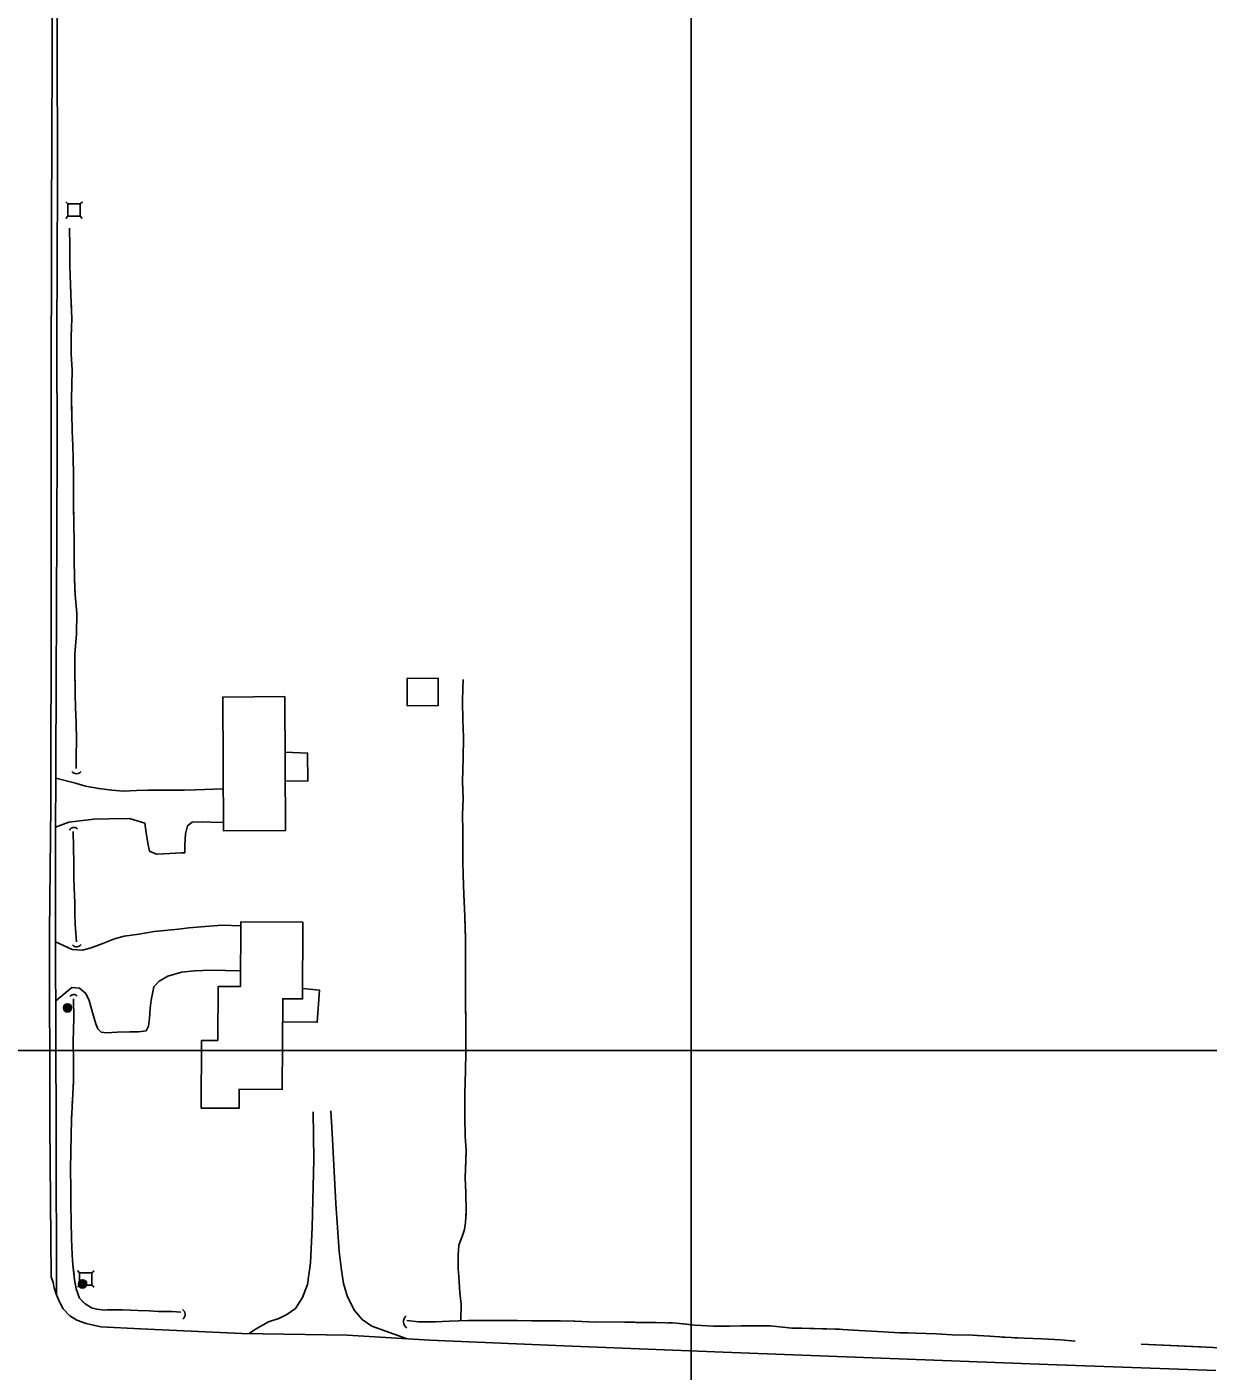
# Model space of a CAD drawing. Extents: x 353423 to 364002, y 127000 to 201942.
# Drawn here: x 362676 to 363252, y 142843 to 143500 of the extents above; entities that cross this region are included whole.
import ezdxf

# ---------------------------------------------------------------- set-up
doc = ezdxf.new("R2010")
doc.units = 0
for name, color, linetype in [('E_DTM_SlopeBottom', 7, 'Continuous'), ('E_DTM_SlopeTop', 7, 'Continuous'), ('E_LAND_BrushLine', 7, 'Continuous'), ('E_LAND_TreeLine', 7, 'Continuous'), ('E_MISCPROP', 7, 'Continuous'), ('E_SGN', 7, 'Continuous'), ('E_STRUCT_WingWall', 7, 'Continuous'), ('E_WTR_FlowLine', 7, 'Continuous')]:
    doc.layers.add(name, color=color, linetype=linetype)

msp = doc.modelspace()

# ---------------------------------------------------------------- linework, layer by layer
at = {"layer": 'E_DTM_SlopeBottom'}
for centre, radius, start, end in [((362699.87, 143137.86), 2.82, 217.18446, 323.42402), ((362698.57, 143106.44), 2.43, 45.86357, 152.10313), ((362699.84, 143053.16), 2.63, 220.67445, 326.91401), ((362698.47, 143025.04), 2.21, 40.92113, 147.1607), ((362749.96, 142871.11), 2.91, 308.66357, 54.90314), ((362863.12, 142867.54), 3.64, 129.93205, 236.17161)]:
    msp.add_arc(centre, radius, start, end, dxfattribs=at)
at = {"layer": 'E_DTM_SlopeTop'}
for points in [[(362690.59, 143902.31), (362690.19, 143820.58), (362690.41, 143751.74), (362690.97, 143664.72), (362690.61, 143590.35), (362690.35, 143498.24), (362690.52, 143423.3), (362690.16, 143347.9), (362690.32, 143293.71), (362689.6, 143101.63), (362689.65, 143052.96), (362689.97, 142960.77), (362690.02, 142880.64)], [(363256.09, 142843.69), (363174.06, 142846.67), (363092.69, 142849.78), (363015.61, 142852.64), (362937.68, 142855.75), (362872.26, 142858.58), (362831.92, 142860.93), (362780.59, 142861.85), (362731.01, 142864.05), (362711.69, 142865.05), (362704.51, 142866.67), (362699.97, 142868.26), (362696.55, 142870.46), (362693.39, 142873.82), (362691.73, 142876.94), (362690, 142880.69), (362688.95, 142884.04), (362688.42, 142886.73), (362687.44, 142889.5), (362686.74, 142963.92), (362686.67, 143057.76), (362687.35, 143119.48), (362687.39, 143218.71), (362687.46, 143312.19), (362687.68, 143405.49), (362688.03, 143524.43)]]:
    msp.add_lwpolyline(points, dxfattribs=at)
at = {"layer": 'E_LAND_BrushLine'}
for centre, radius in [((362695.44, 143020.75), 2.02), ((362695.43, 143020.75), 1.52), ((362695.47, 143020.76), 1.01), ((362695.46, 143020.76), 0.502), ((362702.77, 142886), 2.02), ((362702.76, 142886), 1.52), ((362702.8, 142886), 1.01), ((362702.79, 142886.01), 0.502)]:
    msp.add_circle(centre, radius, dxfattribs=at)
at = {"layer": 'E_LAND_TreeLine'}
for p, q in [((363000, 141500), (363000, 144000)), ((359500, 143000), (364000, 143000))]:
    msp.add_line(p, q, dxfattribs=at)
at = {"layer": 'E_MISCPROP'}
for points in [[(362689.72, 143132.92), (362699.37, 143130.37), (362704.22, 143129.05), (362710.66, 143127.82), (362717.03, 143127.07), (362722.84, 143126.57), (362729.14, 143126.81), (362734.69, 143126.97), (362742.29, 143127), (362747.83, 143127.1), (362752.57, 143127.02), (362757.78, 143127.23), (362771.47, 143127.72)], [(362689.63, 143108.99), (362696.12, 143111.41), (362708.31, 143112.82), (362715.6, 143112.96), (362725.68, 143113.19), (362733.17, 143110.97), (362733.79, 143106.36), (362734.61, 143101.18), (362735.41, 143097.31), (362738.89, 143095.86), (362745.37, 143096.14), (362751, 143096.39), (362752.64, 143096.46), (362752.72, 143100.32), (362753.06, 143105.71), (362753.94, 143109.56), (362756.3, 143111.46), (362761.44, 143111.53), (362765.46, 143111.38), (362771.57, 143111.17)], [(362689.65, 143052.92), (362697.7, 143049.21), (362702.74, 143048.9), (362707.05, 143049.98), (362712.76, 143052.18), (362718.38, 143054.39), (362723.02, 143055.74), (362730.33, 143056.73), (362737.71, 143058), (362742.74, 143058.56), (362749.58, 143059.2), (362754.75, 143059.83), (362770.77, 143061.16), (362780, 143060.82)], [(362689.75, 143024.21), (362697.63, 143030.66), (362701.26, 143030.3), (362704.44, 143027.84), (362705.95, 143024.37), (362707.69, 143018.43), (362709.29, 143012.92), (362710.2, 143010.49), (362711.87, 143008.89), (362714.52, 143008.64), (362719.65, 143008.92), (362725.93, 143009.02), (362730.07, 143009.12), (362733.78, 143009.51), (362735.04, 143011.75), (362735.51, 143015.74), (362735.73, 143020.53), (362736.29, 143024.56), (362737.58, 143031.04), (362740.2, 143033.73), (362744.48, 143036.27), (362751.14, 143038.16), (362757.47, 143038.82), (362765.24, 143039.14), (362779.9, 143038.83)], [(362800.45, 143013.96), (362817.35, 143013.76), (362818.43, 143029.39), (362810.26, 143030.18)], [(362815.45, 142969.92), (362815.68, 142946.68), (362814.91, 142913.48), (362814.07, 142896.29), (362812.57, 142885.64), (362810.18, 142879.29), (362806.67, 142874.05), (362802.5, 142871.1), (362798.53, 142869.12), (362793.58, 142867.51), (362787.3, 142863.87), (362784.2, 142861.79)], [(362861.19, 142859.23), (362843.94, 142865.3), (362839.32, 142868.67), (362835.52, 142873.02), (362832.14, 142879.61), (362830.14, 142886.21), (362829.17, 142892.67), (362828.03, 142901.73), (362826.49, 142925.28), (362824.7, 142959.51), (362823.93, 142970.46)]]:
    msp.add_lwpolyline(points, dxfattribs=at)
at = {"layer": 'E_SGN'}
for p, q in [((362695.62, 143413.22), (362694.57, 143414.29)), ((362702.69, 143414.26), (362701.62, 143413.21)), ((362695.6, 143407.22), (362694.54, 143406.17)), ((362702.66, 143406.14), (362701.6, 143407.21)), ((362701.37, 142891.42), (362700.31, 142892.48)), ((362708.43, 142892.44), (362707.36, 142891.39)), ((362701.34, 142885.42), (362700.27, 142884.36)), ((362708.39, 142884.32), (362707.33, 142885.38))]:
    msp.add_line(p, q, dxfattribs=at)
for points in [[(362701.6, 143407.21), (362701.62, 143413.21), (362695.62, 143413.22), (362695.6, 143407.22)], [(362707.33, 142885.38), (362707.36, 142891.39), (362701.37, 142891.42), (362701.34, 142885.42)]]:
    msp.add_lwpolyline(points, close=True, dxfattribs=at)
at = {"layer": 'E_STRUCT_WingWall'}
for points in [[(362699.74, 143137.55), (362699.7, 143143.47), (362699.89, 143151.81), (362699.6, 143159.7), (362699.31, 143167.71), (362699.16, 143173.53), (362699.18, 143177.7), (362698.97, 143183.86), (362698.96, 143193.34), (362699.83, 143203.27), (362699.92, 143213.38), (362699.21, 143222.35), (362698.88, 143230.3), (362698.76, 143239.74), (362698.74, 143249.08), (362698.59, 143256.39), (362698.37, 143266.22), (362698.38, 143273.19), (362698.3, 143281.08), (362698.16, 143289.08), (362697.99, 143295.24), (362697.76, 143302.22), (362697.52, 143311), (362697.36, 143318.18), (362697.57, 143324.78), (362697.67, 143332.02), (362697.25, 143340.05), (362697.22, 143348.13), (362697.53, 143357.27), (362697.29, 143364.6), (362696.92, 143373.95), (362696.56, 143383.01), (362696.59, 143392.6), (362696.49, 143401.46)], [(362697.09, 143369.56), (362696.92, 143373.95), (362696.56, 143383.01), (362696.59, 143392.6), (362696.49, 143401.46)], [(362697.34, 143362.96), (362697.29, 143364.6), (362697.27, 143365.16)], [(362697.5, 143356.36), (362697.53, 143357.27), (362697.49, 143358.56)], [(362697.27, 143349.76), (362697.35, 143351.96)], [(362697.46, 143313.47), (362697.36, 143318.18), (362697.57, 143324.78), (362697.67, 143332.02), (362697.25, 143340.05), (362697.23, 143345.36)], [(362698.29, 143281.57), (362698.16, 143289.08), (362697.99, 143295.24), (362697.76, 143302.22), (362697.52, 143311), (362697.46, 143313.47)], [(362698.36, 143274.97), (362698.34, 143277.17)], [(362698.37, 143268.37), (362698.38, 143270.57)], [(362698.47, 143261.77), (362698.42, 143263.97)], [(362699.08, 143225.47), (362698.88, 143230.3), (362698.76, 143239.74), (362698.74, 143249.08), (362698.59, 143256.39), (362698.57, 143257.37)], [(362698.99, 143193.63), (362699.83, 143203.27), (362699.92, 143213.38), (362699.21, 143222.35), (362699.08, 143225.47)], [(362698.97, 143187.03), (362698.97, 143189.23)], [(362699.09, 143180.43), (362699.02, 143182.63)], [(362699.16, 143173.84), (362699.17, 143176.04)], [(362887.54, 142868.06), (362887.58, 142876.12), (362886.92, 142881.69), (362886.5, 142889.64), (362886.2, 142893.52), (362886.1, 142900.19), (362886.49, 142904.9), (362888.04, 142909.19), (362889.3, 142912.61), (362889.73, 142915.93), (362890.08, 142921.49), (362889.86, 142930.48), (362889.58, 142937.82), (362890, 142951.1), (362889.66, 142958.13), (362889.34, 142967.14), (362889.41, 142979.06), (362889.78, 142990.08), (362889.92, 142999.12), (362889.86, 143011.5), (362889.77, 143026.57), (362889.69, 143041.66), (362889.74, 143054.1), (362889.42, 143065.57), (362888.92, 143076.08), (362888.56, 143085.65), (362888.39, 143092.27), (362888.43, 143098.31), (362888.37, 143107.25), (362888.36, 143114.95), (362888.56, 143123.02), (362888.36, 143131.23), (362888.64, 143142.78), (362888.73, 143152.89), (362888.46, 143161.3), (362888.21, 143170.14), (362888.41, 143177.02), (362888.6, 143181.08)], [(362888.73, 143152.67), (362888.73, 143152.89), (362888.46, 143161.3), (362888.21, 143170.14), (362888.41, 143177.02), (362888.6, 143181.08)], [(362699.74, 143137.55), (362699.7, 143143.47), (362699.89, 143151.81), (362699.6, 143159.7), (362699.31, 143167.71), (362699.27, 143169.44)], [(362888.59, 143140.9), (362888.64, 143142.78), (362888.64, 143142.86)], [(362888.68, 143146.78), (362888.7, 143148.74)], [(362888.45, 143135.02), (362888.5, 143136.98)], [(362888.4, 143102.67), (362888.37, 143107.25), (362888.36, 143114.95), (362888.56, 143123.02), (362888.36, 143131.1)], [(362698.27, 143106.8), (362698.5, 143091.43), (362698.53, 143084.63), (362698.74, 143079.27), (362699.06, 143072.04), (362698.97, 143066.5), (362699.13, 143061.61), (362699.81, 143052.99)], [(362698.27, 143106.8), (362698.5, 143091.43), (362698.52, 143087.28)], [(362889.01, 143074.26), (362888.92, 143076.08), (362888.56, 143085.65), (362888.39, 143092.27), (362888.43, 143098.31), (362888.4, 143102.67)], [(362698.53, 143084.59), (362698.59, 143083.24)], [(362698.69, 143080.55), (362698.74, 143079.27), (362698.75, 143079.21)], [(362698.86, 143076.52), (362698.92, 143075.17)], [(362699.04, 143072.48), (362699.06, 143072.04), (362698.97, 143066.5), (362699.13, 143061.61), (362699.81, 143052.99)], [(362889.28, 143068.38), (362889.19, 143070.34)], [(362889.5, 143062.5), (362889.45, 143064.46)], [(362889.67, 143056.62), (362889.61, 143058.58)], [(362889.79, 143024.26), (362889.77, 143026.57), (362889.69, 143041.66), (362889.74, 143052.7)], [(362698.44, 143025.15), (362698.54, 143015.83), (362698.24, 143004.28), (362698.39, 142994.16), (362698.35, 142985.16), (362697.85, 142975.49), (362697.34, 142966.01), (362697.15, 142958.73), (362696.98, 142950.33), (362696.82, 142942.13), (362697.12, 142932.47), (362697.07, 142924.92), (362697.19, 142916.47), (362697.4, 142907.95), (362697.74, 142900.12), (362698.01, 142895.33), (362698.9, 142888.04), (362699.63, 142883.64), (362701.33, 142879.07), (362703.98, 142876.24), (362707.22, 142874.26), (362709.75, 142873.59), (362713.74, 142873.24), (362716.62, 142873.29), (362722.27, 142873.35), (362729.85, 142873.08), (362735.25, 142872.88), (362739.92, 142872.59), (362746.46, 142872.53), (362750.72, 142872.16)], [(362698.44, 143025.15), (362698.54, 143015.83), (362698.24, 143004.28), (362698.39, 142994.16), (362698.37, 142989.28)], [(362889.86, 142995.83), (362889.92, 142999.12), (362889.86, 143011.5), (362889.79, 143024.26)], [(362889.77, 142989.94), (362889.78, 142990.08), (362889.8, 142991.9)], [(362889.58, 142984.06), (362889.64, 142986.02)], [(362698.3, 142984.34), (362698.18, 142981.87)], [(362889.41, 142978.18), (362889.41, 142979.06), (362889.45, 142980.14)], [(362697.92, 142976.93), (362697.85, 142975.49), (362697.79, 142974.45)], [(362889.83, 142945.84), (362890, 142951.1), (362889.66, 142958.13), (362889.34, 142967.14), (362889.38, 142974.26)], [(362697.53, 142969.51), (362697.4, 142967.04)], [(362697.24, 142962.1), (362697.15, 142958.73), (362696.98, 142950.33), (362696.82, 142942.13), (362697.12, 142932.47), (362697.08, 142926.24)], [(362889.83, 142917.42), (362890.08, 142921.49), (362889.86, 142930.48), (362889.58, 142937.82), (362889.83, 142945.84)], [(362697.08, 142926.24), (362697.07, 142924.92), (362697.19, 142916.47), (362697.4, 142907.95), (362697.74, 142900.12), (362698.01, 142895.33), (362698.61, 142890.43)], [(362888.95, 142911.65), (362889.3, 142912.61), (362889.42, 142913.54)], [(362886.93, 142906.14), (362887.6, 142907.99)], [(362886.11, 142900.36), (362886.27, 142902.31)], [(362887.54, 142868.06), (362887.58, 142876.12), (362886.92, 142881.69), (362886.5, 142889.64), (362886.2, 142893.52), (362886.15, 142896.43)], [(362699.31, 142885.53), (362699.63, 142883.64), (362699.82, 142883.12)], [(362701.76, 142878.61), (362703.45, 142876.81)], [(362707.57, 142874.16), (362709.75, 142873.59), (362709.97, 142873.57)], [(362714.88, 142873.26), (362716.62, 142873.29), (362722.27, 142873.35), (362729.85, 142873.08), (362735.25, 142872.88), (362739.92, 142872.59), (362746.46, 142872.53), (362750.72, 142872.16)], [(362861.18, 142868.11), (362866.77, 142867.55), (362875.1, 142867.55), (362881.79, 142867.88), (362891.18, 142868.18), (362900.35, 142868.06), (362907.71, 142868.05), (362915, 142868.14), (362921.98, 142868.01), (362928.64, 142867.89), (362935.93, 142867.91), (362943.2, 142867.82), (362953.4, 142867.31), (362962.03, 142867.46), (362973.03, 142867.23), (362982.76, 142867.08), (362992.8, 142866.9), (363001.65, 142865.89), (363010.78, 142865.39), (363018.56, 142865.36), (363026.52, 142865.56), (363038.69, 142865.59), (363049.05, 142864.46), (363058.84, 142864.21), (363071.39, 142863.9), (363081.89, 142863.32), (363090.91, 142862.74), (363101.86, 142862.15), (363109.63, 142862.01), (363119.75, 142861.64), (363127.39, 142861.19), (363137.24, 142860.99), (363145.59, 142860.46), (363153.05, 142859.92), (363162.43, 142859.51), (363171.12, 142859.12), (363180.48, 142858.61), (363187.47, 142857.96)], [(362861.18, 142868.11), (362866.77, 142867.55), (362875.1, 142867.55), (362881.79, 142867.88), (362890.75, 142868.16)], [(362894.83, 142868.13), (362896.87, 142868.1)], [(362900.96, 142868.06), (362903, 142868.06)], [(362907.08, 142868.05), (362907.71, 142868.05), (362909.12, 142868.07)], [(362913.2, 142868.12), (362915, 142868.14), (362921.98, 142868.01), (362928.64, 142867.89), (362935.93, 142867.91), (362942.8, 142867.83)], [(362942.8, 142867.83), (362943.2, 142867.82), (362953.4, 142867.31), (362962.03, 142867.46), (362972.39, 142867.24)], [(362976.47, 142867.17), (362978.51, 142867.14)], [(362982.6, 142867.08), (362982.76, 142867.08), (362984.64, 142867.04)], [(362988.72, 142866.97), (362990.76, 142866.94)], [(362994.83, 142866.67), (363001.65, 142865.89), (363010.78, 142865.39), (363018.56, 142865.36), (363024.37, 142865.51)], [(363024.37, 142865.51), (363026.52, 142865.56), (363038.69, 142865.59), (363049.05, 142864.46), (363053.91, 142864.33)], [(363057.99, 142864.23), (363058.84, 142864.21), (363060.04, 142864.18)], [(363064.12, 142864.08), (363066.16, 142864.03)], [(363070.24, 142863.93), (363071.39, 142863.9), (363072.28, 142863.85)], [(363076.36, 142863.63), (363081.89, 142863.32), (363090.91, 142862.74), (363101.86, 142862.15), (363105.92, 142862.07)], [(363105.92, 142862.07), (363109.63, 142862.01), (363119.75, 142861.64), (363127.39, 142861.19), (363135.5, 142861.03)], [(363139.58, 142860.84), (363141.61, 142860.71)], [(363145.69, 142860.45), (363147.73, 142860.3)], [(363151.8, 142860.01), (363153.05, 142859.92), (363153.84, 142859.89)], [(363157.92, 142859.71), (363162.43, 142859.51), (363171.12, 142859.12), (363180.48, 142858.61), (363187.47, 142857.96)], [(363219.56, 142856.62), (363248.65, 142855.24)], [(363219.56, 142856.62), (363265.39, 142854.45), (363292.72, 142853.48), (363316.44, 142852.31), (363337.48, 142852.29), (363352.89, 142852.01), (363364.73, 142851.62), (363381.23, 142850.83), (363395.57, 142850.75), (363406.03, 142850.52), (363414.73, 142850.3), (363418.7, 142850.27)]]:
    msp.add_lwpolyline(points, dxfattribs=at)
at = {"layer": 'E_WTR_FlowLine'}
for points in [[(362861.24, 143168.26), (362876.39, 143168.31), (362876.35, 143181.63), (362861.2, 143181.58)], [(362801.5, 143172.68), (362801.88, 143107.38), (362771.59, 143107.2), (362771.22, 143172.5)], [(362760.85, 143004.85), (362760.7, 142971.8), (362779.23, 142971.71), (362779.27, 142981.05), (362800.31, 142980.96), (362800.51, 143025.19), (362810.23, 143025.15), (362810.4, 143062.56), (362780.01, 143062.7), (362779.87, 143031.11), (362768.92, 143031.16), (362768.8, 143004.82)]]:
    msp.add_lwpolyline(points, close=True, dxfattribs=at)
msp.add_lwpolyline([(362801.66, 143145.53), (362812.61, 143145.13), (362812.85, 143131.44), (362801.74, 143131.51)], dxfattribs=at)

doc.saveas('drawing.dxf')
